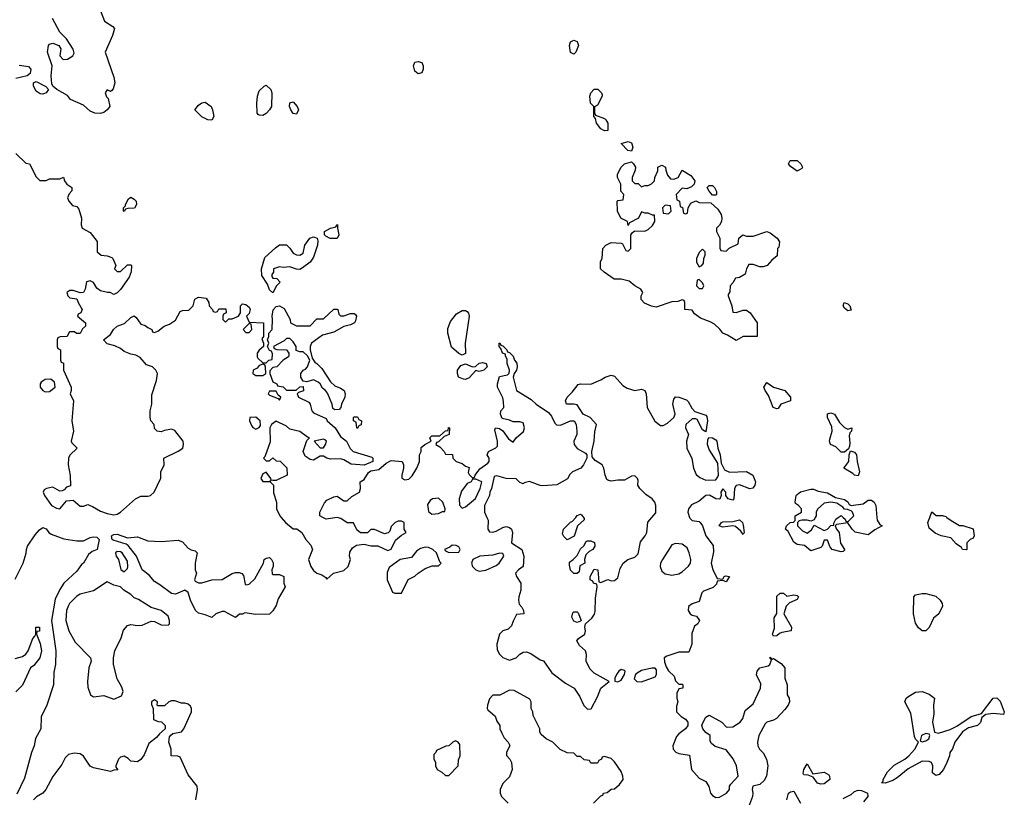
# Model space of a CAD drawing. Header units: inches. Extents: x 2380249 to 2585472, y 382747 to 546448.
# Tile 281 of 626: x 2523513 to 2529335, y 428345 to 432943. Entities that reach past the tile are written whole.
import ezdxf

# ---------------------------------------------------------------- set-up
doc = ezdxf.new("R2010")
doc.units = ezdxf.units.IN
doc.header["$MEASUREMENT"] = 0
doc.layers.add('C5422', color=7, linetype='Continuous')
doc.layers.add('C5423', color=7, linetype='Continuous')

msp = doc.modelspace()

# ---------------------------------------------------------------- linework, layer by layer
at = {"layer": 'C5422', "color": 4}
for points, elevation in [([(2525059.4, 430000), (2525084.7, 429970), (2525130, 429931.3), (2525151.3, 429931.3), (2525182, 429910), (2525204.7, 429870), (2525235.3, 429835.3), (2525244.7, 429810), (2525221, 429750), (2525234.8, 429710), (2525250, 429686), (2525270, 429671), (2525299.8, 429659.8), (2525323.6, 429643.6), (2525330, 429634), (2525369.3, 429670.7), (2525430, 429686.8), (2525455.3, 429710), (2525468.7, 429750), (2525464, 429770), (2525465.6, 429794.4), (2525480.9, 429819.1), (2525504, 429836), (2525550, 429841), (2525590, 429831.3), (2525630, 429831.3), (2525690, 429804.7), (2525710, 429812), (2525735.3, 429864.7), (2525770, 429894), (2525798, 429910), (2525786, 429930), (2525786, 429970), (2525770, 429978), (2525750, 429978), (2525734, 429970), (2525710, 429946), (2525702, 429918), (2525691.6, 429908.4), (2525670, 429902), (2525610, 429928.7), (2525590, 429928), (2525570, 429908), (2525528, 429908), (2525506, 429926), (2525487.3, 429967.3), (2525450, 429968), (2525412.9, 429992.9), (2525390, 429999), (2525326, 429990), (2525306, 430000)], 36), ([(2526276, 430000), (2526283.6, 429983.6), (2526282, 429930), (2526290, 429914), (2526310, 429912), (2526330, 429918), (2526370, 429941), (2526390, 429946), (2526410, 429941), (2526421, 429930), (2526426, 429910), (2526422, 429850), (2526482, 429810), (2526494.8, 429770), (2526491, 429710), (2526462, 429690), (2526444.7, 429670), (2526451, 429650), (2526476.3, 429610), (2526476.3, 429570), (2526464, 429530), (2526462.8, 429510), (2526466.4, 429486.4), (2526482, 429470), (2526492, 429450), (2526494, 429430), (2526450, 429426), (2526430, 429386), (2526422, 429358), (2526402, 429338), (2526370, 429328.7), (2526350.7, 429309.3), (2526334, 429250), (2526336.8, 429216.8), (2526350, 429191.3), (2526370, 429171), (2526410, 429156), (2526448, 429170), (2526470, 429192), (2526490, 429202), (2526510, 429204.7), (2526535.3, 429195.3), (2526590, 429158), (2526610, 429151.3), (2526659.8, 429079.8), (2526739.9, 429019.9), (2526790.8, 428990.8), (2526823.4, 428943.4), (2526848.2, 428888.2), (2526870, 428866.8), (2526892.3, 428867.7), (2526930, 428938), (2526949.5, 428990.5), (2526998, 429030), (2526910, 429079), (2526884.5, 429104.5), (2526862.7, 429150), (2526864, 429190), (2526859, 429210), (2526823.1, 429243.1), (2526808, 429270), (2526816.4, 429283.6), (2526854, 429310), (2526859, 429330), (2526855.3, 429350), (2526858, 429370), (2526896, 429404), (2526912.1, 429427.9), (2526916.2, 429443.8), (2526917.5, 429522.5), (2526928.4, 429588.4), (2526926, 429606), (2526906, 429610), (2526902, 429622), (2526886, 429630), (2526886, 429650), (2526910, 429694), (2526932, 429690), (2526938, 429618), (2526950, 429614), (2526990, 429632), (2527010, 429624.7), (2527030, 429626.8), (2527050, 429642), (2527063.2, 429696.8), (2527082, 429730), (2527109.3, 429750.7), (2527150, 429764), (2527170, 429784.7), (2527184, 429856), (2527212, 429890), (2527222, 429910), (2527227.5, 429972.5), (2527251.4, 430000)], 36), ([(2526845.9, 430000), (2526850, 429994), (2526850, 429986), (2526812, 429950), (2526791, 429889), (2526750, 429868), (2526730, 429886), (2526723.1, 429903.1), (2526728.7, 429930), (2526770, 429971.3), (2526782, 429978), (2526800.5, 430000)], 36), ([(2527474, 430000), (2527475.6, 429995.6), (2527490, 429980.7), (2527530, 429974.9), (2527536.3, 429970), (2527550.4, 429950), (2527570, 429891.3), (2527614, 429834), (2527616.3, 429796.3), (2527601, 429730), (2527610.9, 429690.9), (2527638, 429638), (2527670, 429634), (2527678, 429650), (2527686.3, 429653.7), (2527710.5, 429650), (2527690, 429618), (2527670, 429626), (2527638, 429622), (2527634, 429606), (2527614, 429586), (2527556.9, 429563.1), (2527546.8, 429553.2), (2527530, 429502), (2527490, 429489), (2527467.9, 429472.1), (2527466, 429450), (2527478, 429430), (2527490, 429421), (2527515.3, 429415.3), (2527532, 429390), (2527522, 429370), (2527504, 429356), (2527487.3, 429312.7), (2527486.8, 429250), (2527470, 429202), (2527410, 429202), (2527339.8, 429180.2), (2527324.7, 429170), (2527325.4, 429145.4), (2527335.3, 429115.3), (2527350, 429092), (2527382, 429062), (2527390, 429034), (2527410, 429014), (2527430, 429014), (2527434, 429010), (2527434, 428990), (2527410, 428986), (2527399.6, 428960.4), (2527398, 428930), (2527404.7, 428910), (2527396.9, 428883.1), (2527396, 428850), (2527423.4, 428823.4), (2527450, 428806), (2527462.8, 428790), (2527462.8, 428770), (2527450.7, 428750), (2527410, 428719.3), (2527396.5, 428703.5), (2527375.5, 428650), (2527377.3, 428630), (2527392.5, 428612.5), (2527410, 428604), (2527473.4, 428593.4), (2527484.7, 428510), (2527530, 428458), (2527570, 428438), (2527587.9, 428407.9), (2527598.4, 428370), (2527610, 428355.5), (2527630, 428343.7), (2527650, 428345.3), (2527692.7, 428370), (2527709.4, 428390), (2527709.5, 428410), (2527717.2, 428422.8), (2527760.9, 428470), (2527752.3, 428530), (2527731.7, 428571.7), (2527690, 428626), (2527626, 428646), (2527603.1, 428663.1), (2527596.4, 428676.4), (2527595.3, 428710), (2527570, 428728.7), (2527553.2, 428750), (2527547, 428770), (2527550, 428782), (2527570, 428818), (2527590, 428831.3), (2527664.7, 428790), (2527690, 428762), (2527699.6, 428759.6), (2527730, 428761), (2527774, 428790), (2527789.5, 428810.5), (2527802, 428858), (2527850, 428898), (2527892.7, 428990), (2527895.1, 429015.1), (2527870, 429068), (2527872.7, 429090), (2527889.7, 429110.3), (2527938.6, 429121.4), (2527948.7, 429130), (2527958, 429158), (2527950, 429166), (2527950, 429174), (2527962, 429162), (2527970, 429164.7), (2528016.5, 429136.5), (2528036.3, 429110), (2528038, 429050), (2528050.7, 429010), (2528050.7, 428950.7), (2528062.8, 428930), (2528064, 428910), (2528056.3, 428890), (2528036.5, 428863.5), (2527988.7, 428811.3), (2527970, 428800.7), (2527930, 428789.5), (2527920.3, 428779.7), (2527882.6, 428710), (2527876.5, 428670), (2527878.4, 428650), (2527887.3, 428630), (2527908.5, 428608.5), (2527928, 428570), (2527936.3, 428530), (2527928, 428470), (2527915.6, 428444.4), (2527890, 428421.2), (2527847.3, 428410), (2527843.8, 428390), (2527848.2, 428370), (2527846, 428350), (2527817.3, 428270)], 36), ([(2528581.2, 430000), (2528582.8, 429982.8), (2528598, 429958), (2528612, 429950), (2528570, 429926), (2528530, 429896), (2528453.2, 429913.2), (2528435.3, 429930), (2528410, 429968), (2528342, 429958), (2528334, 429950), (2528342, 429930), (2528358, 429910), (2528366.8, 429846.8), (2528390.9, 429810.9), (2528390, 429806), (2528382, 429798), (2528370, 429795.3), (2528318, 429810), (2528304.7, 429824.7), (2528290, 429866), (2528270, 429866), (2528258, 429830), (2528250, 429822), (2528190, 429802), (2528153.6, 429833.6), (2528110, 429839), (2528090, 429853.2), (2528056.5, 429916.5), (2528042, 429930), (2528048, 429950), (2528068, 429970), (2528088, 429972), (2528098, 429982), (2528098, 430000)], 36), ([(2528217, 430000), (2528210, 429986), (2528190, 429978), (2528170, 429984), (2528136.9, 429983.1), (2528121, 429979), (2528112, 429970), (2528111.3, 429950), (2528141.1, 429921.1), (2528170, 429906), (2528194, 429926), (2528210, 429954), (2528270, 429922), (2528288.9, 429931.1), (2528310, 429952), (2528326, 429954), (2528326, 429966), (2528338, 429990), (2528353, 430000)], 36), ([(2528382.8, 430000), (2528394, 429990), (2528398, 429978), (2528410, 429974), (2528436, 430000)], 36), ([(2528996, 430000), (2529020.7, 429980.7), (2529070, 429952), (2529090, 429951.3), (2529150, 429931.3), (2529156, 429890), (2529150, 429878), (2529134, 429870), (2529114, 429850), (2529114, 429810), (2529110, 429808), (2529088.7, 429810), (2529082, 429822), (2529050, 429844), (2529018.6, 429878.6), (2528962, 429890), (2528926.6, 429906.6), (2528890, 429935.3), (2528883.7, 429970), (2528895, 430000)], 36), ([(2523486.2, 429633.8), (2523533.2, 429730), (2523551.9, 429788.1), (2523552.7, 429810), (2523559.3, 429830), (2523603.9, 429896.1), (2523630, 429927.3), (2523650, 429941), (2523670, 429931.3), (2523684.7, 429910), (2523699.8, 429899.8), (2523773.7, 429873.7), (2523850, 429861), (2523890, 429861), (2523930, 429881), (2523950, 429884.7), (2523970, 429882), (2523982, 429870), (2523970.8, 429810), (2523942, 429798), (2523920.5, 429779.5), (2523890.8, 429730), (2523879.1, 429720.9), (2523850, 429681.2), (2523774, 429610), (2523750, 429574), (2523723.7, 429516.3), (2523702, 429390), (2523726, 429210), (2523724.7, 429130), (2523714.4, 429085.6), (2523712.7, 429010), (2523673.4, 428890), (2523639.9, 428820.1), (2523637.3, 428750), (2523606.9, 428693.1), (2523599.3, 428650), (2523583.1, 428610), (2523542, 428458), (2523496.5, 428363.5)], 32), ([(2523486, 429166), (2523530, 429177.3), (2523550, 429190.7), (2523562.9, 429210), (2523590, 429284.7), (2523603.1, 429296.9), (2523608.7, 429310), (2523609, 429350), (2523630.7, 429350), (2523630, 429328), (2523614, 429326), (2523612, 429310), (2523634, 429254), (2523642, 429210), (2523631.3, 429168.7), (2523596.2, 429123.8), (2523576, 429110), (2523530, 429008), (2523491.1, 428968.9)], 28), ([(2526906, 428310), (2526950, 428354), (2526962, 428358), (2526966, 428370), (2526987.3, 428372.7), (2527010, 428392), (2527030, 428394), (2527060.4, 428419.6), (2527082, 428450), (2527079, 428470), (2527070, 428498), (2527030, 428555.3), (2527010, 428574), (2526970, 428586), (2526958, 428582), (2526954, 428570), (2526938, 428562), (2526930, 428546), (2526890, 428546), (2526882, 428562), (2526850, 428566), (2526830, 428586), (2526810, 428586), (2526790, 428606), (2526750, 428608), (2526708.4, 428628.4), (2526666, 428670), (2526626, 428690), (2526596.4, 428716.4), (2526588, 428730), (2526588, 428750), (2526548.9, 428828.9), (2526548, 428850), (2526538, 428870), (2526538, 428910), (2526530, 428926), (2526436.4, 428976.4), (2526410, 428978), (2526351.1, 428948.9), (2526310, 428948.7), (2526290, 428928), (2526278.8, 428890), (2526278, 428870), (2526282, 428862), (2526325.4, 428825.4), (2526335.3, 428795.3), (2526351.3, 428770), (2526352, 428750), (2526363.6, 428723.6), (2526376.9, 428696.9), (2526402, 428670), (2526411.3, 428651.3), (2526391.3, 428610), (2526391.6, 428591.6), (2526412, 428570), (2526422, 428550), (2526424.7, 428510), (2526410, 428466), (2526370, 428426), (2526354, 428390), (2526354, 428370), (2526362, 428350), (2526402, 428310)], 36), ([(2524555.3, 428330), (2524565.2, 428390), (2524562, 428410), (2524510, 428478), (2524462, 428582), (2524447.3, 428587.3), (2524408.7, 428590), (2524408.7, 428630), (2524394, 428670), (2524398, 428702), (2524407.3, 428712.7), (2524418, 428722), (2524470, 428731.3), (2524484, 428750), (2524529, 428850), (2524528.7, 428870), (2524523.1, 428883.1), (2524510, 428895.3), (2524490, 428902), (2524470, 428902), (2524430, 428915.3), (2524410, 428915.3), (2524394, 428910), (2524370, 428886), (2524330, 428886), (2524326, 428890), (2524328, 428910), (2524310, 428922), (2524292, 428910), (2524292.7, 428892.7), (2524302, 428870), (2524304.7, 428804.7), (2524332.7, 428792.7), (2524351.1, 428791.1), (2524374, 428770), (2524374, 428750), (2524339.6, 428720.4), (2524322, 428698), (2524277.3, 428662.7), (2524250, 428595.3), (2524230, 428568.7), (2524210, 428555.3), (2524170, 428558), (2524154.6, 428574.6), (2524130, 428588.7), (2524110, 428582), (2524098, 428570), (2524082, 428530), (2524082, 428522), (2524092.7, 428507.3), (2524070, 428506), (2524050, 428498), (2523950, 428519), (2523930, 428529.2), (2523890, 428588.7), (2523870, 428601.2), (2523834.4, 428605.6), (2523802, 428598), (2523781.4, 428578.6), (2523761.4, 428538.6), (2523710, 428468), (2523666.8, 428390), (2523650.8, 428370), (2523612.3, 428347.7), (2523594, 428330)], 36), ([(2528048.7, 428330), (2528058, 428370), (2528070, 428378), (2528090, 428382), (2528130.5, 428310)], 36), ([(2528382.5, 428337.5), (2528430, 428360.4), (2528450, 428378.7), (2528470, 428386.5), (2528490, 428384.7), (2528525.5, 428370), (2528528.7, 428350), (2528501.5, 428318.5)], 36)]:
    msp.add_lwpolyline(points, dxfattribs=dict(at, elevation=elevation))
for points, elevation in [([(2527790, 429898), (2527778, 429918), (2527746, 429946), (2527730, 429949.3), (2527670, 429942.7), (2527648.7, 429950), (2527662, 429970), (2527670, 429972.7), (2527730, 429974.8), (2527770, 429986), (2527786, 429970), (2527790, 429954), (2527796, 429910)], 36), ([(2524150, 429878.8), (2524210, 429884.9), (2524270, 429861), (2524350, 429858), (2524450, 429864.7), (2524475.3, 429855.3), (2524510, 429818), (2524527.1, 429807.1), (2524550, 429802), (2524562, 429790), (2524551, 429730), (2524551.3, 429690), (2524558, 429670), (2524546, 429630), (2524550, 429622), (2524570, 429612), (2524590, 429612), (2524649.4, 429630.6), (2524710, 429633.4), (2524770, 429667.3), (2524790, 429674), (2524810, 429674), (2524827.3, 429667.3), (2524835.9, 429655.9), (2524846, 429606), (2524850, 429602), (2524870, 429606), (2524903.2, 429636.8), (2524955.3, 429730), (2524958, 429750), (2524970, 429758), (2524990, 429762), (2525002, 429750), (2525010.9, 429730.9), (2525011, 429709), (2525004.7, 429690), (2525006.4, 429666.4), (2525010, 429662), (2525050, 429662), (2525074, 429650), (2525074, 429610), (2525082, 429590), (2525042, 429518), (2525030, 429478), (2525010, 429448), (2524990, 429428), (2524910, 429426), (2524844.7, 429435.3), (2524830, 429428), (2524812.7, 429427.3), (2524790, 429408.7), (2524723.1, 429443.1), (2524710, 429444), (2524672, 429430), (2524650, 429408), (2524610, 429424), (2524570, 429433.2), (2524553.2, 429450), (2524522.7, 429510), (2524510, 429555.3), (2524490, 429569), (2524434.6, 429545.4), (2524410, 429549.4), (2524342, 429602), (2524310, 429620.9), (2524279.1, 429659.1), (2524237.2, 429690), (2524202.9, 429770), (2524154, 429834), (2524142.5, 429842.5), (2524065.4, 429865.4), (2524059, 429870), (2524055.3, 429890), (2524070, 429898.8), (2524090, 429900.7)], 32), ([(2526070, 429835.3), (2526056, 429824), (2526024.7, 429810), (2526030, 429802), (2526050, 429792), (2526110, 429794), (2526118, 429810), (2526110, 429826), (2526094.6, 429834.6)], 36), ([(2526810, 429668), (2526789, 429669), (2526770, 429688), (2526763.1, 429716.9), (2526764, 429736), (2526786, 429750), (2526810, 429774), (2526830, 429814), (2526848.4, 429831.6), (2526863.1, 429856.9), (2526870, 429862), (2526890, 429862), (2526911.3, 429851.3), (2526914, 429830), (2526902, 429810), (2526881, 429799), (2526861, 429779), (2526852, 429750), (2526854, 429730), (2526826, 429714), (2526822, 429678)], 36), ([(2527390, 429846), (2527370, 429837), (2527358.3, 429821.7), (2527313, 429750), (2527303, 429730), (2527300.5, 429710), (2527310, 429681), (2527330, 429666.8), (2527370, 429659.1), (2527410, 429666.8), (2527430, 429677.3), (2527467.9, 429712.1), (2527479.5, 429730), (2527480.7, 429750), (2527471.2, 429791.2), (2527458.9, 429818.9), (2527430, 429841.6)], 36), ([(2524090, 429798.4), (2524080.5, 429790), (2524083.8, 429770), (2524097.3, 429750), (2524111.1, 429691.1), (2524130, 429678), (2524150, 429698), (2524153, 429707), (2524150, 429742), (2524118.4, 429790), (2524110, 429796.3)], 36), ([(2525910, 429824), (2525883.5, 429816.5), (2525859.8, 429800.2), (2525830, 429762), (2525762, 429750), (2525696.9, 429703.1), (2525686.4, 429673.6), (2525686, 429630), (2525704.7, 429584.7), (2525718, 429558), (2525732, 429552), (2525770, 429552), (2525810, 429632), (2525850, 429652), (2525869.1, 429670.9), (2525910, 429698), (2525952.7, 429712.7), (2525990, 429714), (2526006, 429730), (2525998, 429738), (2525978, 429790), (2525955.3, 429810), (2525930, 429821.2)], 36), ([(2526350, 429788), (2526310, 429777.2), (2526234, 429770), (2526192, 429750), (2526184.7, 429730), (2526191.3, 429710), (2526210.7, 429690.7), (2526230, 429682.8), (2526270, 429687.3), (2526330, 429716), (2526348.7, 429730), (2526375.3, 429770), (2526370, 429786)], 36), ([(2524030, 429618), (2523950, 429565.2), (2523870, 429545.2), (2523850, 429534), (2523806.8, 429490), (2523801.1, 429478.9), (2523790.4, 429449.6), (2523785.5, 429390), (2523802.8, 429330), (2523842, 429262), (2523931, 429170), (2523934.8, 429150), (2523921, 429110), (2523913.4, 429030), (2523916.3, 428996.3), (2523931, 428951), (2523950, 428938), (2524010, 428946), (2524070, 428924.7), (2524115.1, 428944.9), (2524124, 428970), (2524116.5, 428996.5), (2524090, 429046), (2524068.7, 429130), (2524068, 429170), (2524075.3, 429210), (2524112.5, 429287.5), (2524126.6, 429333.4), (2524150, 429361), (2524170, 429366), (2524210, 429361), (2524236.5, 429363.5), (2524290, 429386), (2524310, 429384.7), (2524350, 429364.7), (2524390, 429362), (2524398, 429370), (2524398, 429390), (2524390, 429415.3), (2524350, 429448.7), (2524290, 429468), (2524214.8, 429514.8), (2524190, 429525.2), (2524170, 429544), (2524129.4, 429569.4), (2524110, 429588.7), (2524070, 429599)], 36), ([(2528050, 429534), (2528090, 429541), (2528110, 429538.8), (2528118.8, 429530), (2528110, 429515.3), (2528064.7, 429495.3), (2528046, 429474), (2528030.8, 429430), (2528076, 429350), (2528074, 429330), (2528020.3, 429319.7), (2528005.8, 429314.2), (2527990, 429299), (2527970, 429298), (2527965.2, 429310), (2527975.5, 429344.5), (2527974, 429406), (2527989.1, 429430.9), (2527990, 429534), (2528010, 429552), (2528030, 429552)], 36), ([(2528850, 429328.7), (2528827.5, 429347.5), (2528810, 429375.3), (2528798, 429430), (2528799.3, 429530), (2528810, 429542.8), (2528849.5, 429550.5), (2528870.4, 429550.4), (2528930, 429534.8), (2528955.3, 429510), (2528967.7, 429490), (2528970, 429474), (2528946.8, 429430), (2528915.9, 429404.1), (2528890.6, 429349.4), (2528870, 429329)], 36), ([(2526810, 429378), (2526790, 429386), (2526778, 429410), (2526784, 429436), (2526790, 429442), (2526810, 429442), (2526815.3, 429435.3), (2526832, 429390), (2526830, 429386)], 36), ([(2527070, 429101.2), (2527056, 429090), (2527042.8, 429070), (2527031.3, 429050), (2527032, 429032), (2527050, 429026.8), (2527070, 429038), (2527089, 429070), (2527093.2, 429090), (2527090, 429095.3)], 36), ([(2527250, 429108.7), (2527190, 429094), (2527170, 429082.7), (2527154.8, 429070), (2527146, 429046), (2527162, 429030), (2527190, 429027.3), (2527270, 429058), (2527279, 429070), (2527279, 429099), (2527270, 429108)], 36), ([(2528944.9, 428724.9), (2529013.9, 428746.1), (2529053.8, 428766.2), (2529138, 428822), (2529199.3, 428840.7), (2529269.6, 428930.4), (2529290, 428933.4), (2529310, 428913.7), (2529334.9, 428850), (2529330, 428834), (2529270, 428840.5), (2529226, 428834), (2529202.5, 428817.5), (2529193.3, 428786.7), (2529176, 428770), (2529123.8, 428756.2), (2529088.2, 428731.8), (2529043, 428670), (2529027.7, 428632.3), (2529012, 428610), (2529011.3, 428590), (2528996, 428550), (2528976, 428510), (2528950, 428479), (2528930, 428474), (2528910, 428488.7), (2528913.2, 428530), (2528904, 428550), (2528890, 428556.2), (2528850, 428558.9), (2528767.4, 428512.6), (2528700.8, 428459.2), (2528675.6, 428444.4), (2528630, 428427.6), (2528609.3, 428430), (2528619.1, 428440.9), (2528619.6, 428450), (2528644.8, 428495.2), (2528684.5, 428535.5), (2528746.6, 428570), (2528769.6, 428590), (2528806, 428630), (2528828, 428670), (2528810, 428688), (2528804.7, 428704.7), (2528782.7, 428842.7), (2528746.6, 428910), (2528754, 428930), (2528770, 428942.8), (2528810, 428966), (2528850, 428971), (2528890, 428954), (2528922, 428930), (2528916, 428890), (2528918, 428838), (2528910.6, 428790), (2528922, 428730)], 36), ([(2528870, 428722), (2528844.7, 428710), (2528838, 428678), (2528850, 428672), (2528870, 428678.8), (2528888.7, 428690), (2528895.3, 428710), (2528890, 428718)], 36), ([(2526090, 428678), (2526074, 428670), (2526051.3, 428648.7), (2526032.7, 428647.3), (2525978, 428622), (2525974, 428610), (2525962, 428598), (2525962, 428570), (2525971.6, 428551.6), (2525972, 428530), (2525982, 428510), (2526010, 428494), (2526030, 428474), (2526050, 428474), (2526106, 428530), (2526107.3, 428567.3), (2526118, 428590), (2526116.4, 428656.4), (2526106, 428670)], 36), ([(2528203.6, 428483.6), (2528270, 428492.7), (2528296.7, 428476.7), (2528301.6, 428470), (2528303, 428450), (2528270, 428425.1), (2528250, 428422.9), (2528230, 428429.3), (2528204, 428464), (2528175.3, 428475.3), (2528150, 428478), (2528146, 428486), (2528149.4, 428510), (2528170, 428542)], 36)]:
    msp.add_lwpolyline(points, close=True, dxfattribs=dict(at, elevation=elevation))
at = {"layer": 'C5423', "color": 4, "elevation": 36}
for points in [[(2523977.3, 433030), (2524014, 432934), (2524063.5, 432903.5), (2524074, 432890), (2524062.8, 432850), (2524018, 432750), (2524070, 432602), (2524076.3, 432570), (2524066, 432534), (2524056.9, 432523.1), (2524050, 432518), (2524030, 432528), (2524018, 432510), (2524026.4, 432486.4), (2524036, 432476), (2524046, 432430), (2524031, 432410), (2524010, 432393.2), (2523990, 432387.3), (2523958, 432390), (2523930, 432400.9), (2523890, 432437.2), (2523814, 432470), (2523794.9, 432494.9), (2523733.2, 432530), (2523709.1, 432549.1), (2523703.7, 432563.7), (2523699.6, 432610), (2523705.6, 432670), (2523678, 432750), (2523682.7, 432790), (2523690, 432798.8), (2523710, 432804), (2523744.7, 432790), (2523756, 432770), (2523751, 432730), (2523770, 432706.8), (2523795.3, 432710), (2523828, 432730), (2523836, 432744), (2523830, 432768), (2523789.2, 432830), (2523749.6, 432869.6), (2523707.3, 432950)], [(2523510, 432674), (2523565.5, 432665.5), (2523578, 432650), (2523575.5, 432624.5), (2523558, 432610), (2523490, 432595.1)], [(2523490.9, 432150.9), (2523550, 432094), (2523571.1, 432091.1), (2523610, 432014), (2523632.7, 431992.7), (2523670, 431992), (2523690, 432002), (2523750, 432002), (2523771.6, 432011.6), (2523778, 431990), (2523791.3, 431970), (2523822, 431950), (2523822, 431930), (2523806.4, 431913.6), (2523796, 431890), (2523802.8, 431870), (2523824.5, 431844.5), (2523850, 431838), (2523862, 431822), (2523878.8, 431770), (2523876, 431730), (2523882, 431710), (2523930, 431684.7), (2523970.9, 431630.9), (2523972, 431570), (2523994, 431550), (2524030, 431546), (2524057.3, 431537.3), (2524064.7, 431530), (2524082, 431490), (2524074, 431470), (2524090, 431454), (2524110, 431454), (2524150, 431494), (2524170, 431494), (2524174, 431490), (2524172.7, 431452.7), (2524159.8, 431420.2), (2524110, 431348), (2524090, 431328), (2524070, 431318), (2524048.7, 431328.7), (2524031.3, 431328.7), (2523990, 431339), (2523970, 431355.3), (2523950, 431388.7), (2523930, 431399), (2523907.3, 431392.7), (2523901, 431350), (2523890, 431328.7), (2523870, 431328), (2523830, 431342), (2523810, 431342), (2523792, 431330), (2523798, 431310), (2523810, 431298), (2523851.3, 431291.3), (2523858, 431270), (2523882, 431230), (2523874, 431210), (2523858, 431202), (2523854, 431190), (2523902, 431150), (2523902, 431130), (2523885.4, 431114.6), (2523870, 431088), (2523848, 431088), (2523836.4, 431096.4), (2523810, 431098), (2523804.7, 431095.3), (2523794, 431070), (2523752.7, 431067.3), (2523738, 431062), (2523734, 431050), (2523734, 431010), (2523738, 430998), (2523754, 430990), (2523754, 430930), (2523758, 430918), (2523772, 430912), (2523772, 430870), (2523818, 430770), (2523818, 430750), (2523811.3, 430730), (2523830.5, 430690), (2523821.6, 430570), (2523830.8, 430510), (2523818, 430450), (2523821, 430441), (2523852, 430410), (2523810, 430368), (2523801, 430350), (2523798.8, 430310), (2523811.6, 430248.4), (2523812.7, 430187.3), (2523790, 430178), (2523776.9, 430163.1), (2523763.6, 430156.4), (2523750, 430155.3), (2523710, 430179), (2523672, 430170), (2523658, 430162), (2523651.3, 430150), (2523658.8, 430130), (2523702, 430070), (2523730, 430054), (2523750, 430051.3), (2523790, 430098), (2523830, 430102), (2523870, 430066), (2523890, 430066.8), (2523915.3, 430075.3), (2523944.5, 430064.5), (2523990, 430036), (2524030, 430022.8), (2524070, 430014.8), (2524090, 430018.8), (2524108.7, 430030), (2524198, 430110), (2524230, 430124.7), (2524270, 430124.7), (2524286, 430130), (2524308, 430150), (2524347.3, 430232.7), (2524348, 430270), (2524368, 430310), (2524366, 430350), (2524450, 430391.3), (2524478, 430410), (2524482, 430430), (2524479, 430450), (2524430, 430514), (2524410, 430521.2), (2524370, 430514), (2524350, 430505.2), (2524326, 430510), (2524310, 430526), (2524308, 430550), (2524288.7, 430570), (2524284, 430590), (2524285.2, 430630), (2524294, 430670), (2524294.6, 430725.4), (2524322, 430810), (2524328, 430850), (2524318, 430870), (2524298, 430890), (2524262.7, 430902.7), (2524226, 430946), (2524199.5, 430959.5), (2524170, 430964.5), (2524130, 430980.9), (2524110, 430999.3), (2524075.1, 431015.1), (2524030, 431025.6), (2524008.7, 431050), (2524050, 431082), (2524068, 431110), (2524089.1, 431130.9), (2524133.6, 431146.4), (2524170, 431181), (2524190, 431190.8), (2524202, 431182), (2524230, 431142), (2524255.3, 431135.3), (2524270, 431122), (2524294, 431110), (2524298, 431098), (2524310, 431094), (2524330, 431102), (2524368, 431130), (2524398, 431142), (2524434.6, 431165.4), (2524462, 431218), (2524476.4, 431223.6), (2524514, 431226), (2524538, 431250), (2524548, 431290), (2524570, 431302), (2524616, 431296), (2524632, 431270), (2524634, 431250), (2524654, 431230), (2524658, 431218), (2524670, 431214), (2524682, 431218), (2524690, 431234), (2524732.7, 431232.7), (2524734, 431210), (2524718, 431202), (2524714, 431190), (2524714, 431170), (2524730, 431154), (2524750, 431174), (2524770, 431174), (2524806, 431190), (2524818, 431210), (2524818, 431250), (2524830, 431262), (2524850, 431258), (2524870, 431242), (2524876, 431230), (2524870, 431206), (2524854, 431190), (2524870, 431154), (2524954, 431150), (2524954, 431070), (2524944.7, 431055.3), (2524954, 431030), (2524954, 431010), (2524930, 430988), (2524918, 430970), (2524918, 430950), (2524921, 430941), (2524950, 430914), (2524970, 430914), (2524986, 430930), (2525006, 430934), (2525007.3, 430967.3), (2525002, 430982), (2524990, 430986), (2524978, 431010), (2524986, 431030), (2524978, 431050), (2524986, 431070), (2524986, 431090), (2525006, 431110), (2525008.7, 431171.3), (2525005.2, 431190), (2525012.5, 431227.5), (2525030, 431246.8), (2525050, 431251), (2525075.9, 431235.9), (2525112, 431170), (2525114, 431150), (2525150, 431132), (2525230, 431132), (2525270, 431174), (2525310, 431174), (2525370, 431232), (2525390, 431232), (2525394, 431230), (2525401, 431201), (2525410, 431192), (2525430, 431191.3), (2525470, 431206), (2525490, 431204.7), (2525498.8, 431198.8), (2525504.7, 431190), (2525498.8, 431161.2), (2525492, 431150), (2525470, 431139), (2525430, 431129), (2525370, 431096), (2525303, 431077), (2525238, 431030), (2525231.3, 431010), (2525231.3, 430990), (2525242, 430942), (2525258, 430918), (2525270.7, 430910.7), (2525299.8, 430879.8), (2525350, 430802), (2525376.9, 430776.9), (2525410, 430764.7), (2525432, 430750), (2525438, 430730), (2525436, 430710), (2525416, 430670), (2525411.3, 430648.7), (2525402, 430638), (2525376.4, 430636.4), (2525364.7, 430644.7), (2525361.2, 430670), (2525334, 430734), (2525322, 430750), (2525303.7, 430763.7), (2525289.3, 430789.3), (2525278.6, 430798.6), (2525250, 430814), (2525210, 430802), (2525190, 430806), (2525175.3, 430830), (2525175.3, 430850), (2525188.7, 430870), (2525203.1, 430876.9), (2525215.3, 430890), (2525228, 430930), (2525215.3, 430955.3), (2525190, 430978), (2525170, 430978), (2525147.3, 430987.3), (2525148, 431010), (2525130, 431038), (2525110, 431058), (2525090, 431058), (2525076.8, 431043.2), (2525014, 431010), (2525018, 430998), (2525032.7, 430992.7), (2525090.8, 430990.8), (2525104.7, 430970), (2525103.6, 430956.4), (2525102, 430950), (2525070.9, 430929.1), (2525034, 430890), (2525010, 430886), (2524992.7, 430867.3), (2524992, 430850), (2525010, 430802), (2525034, 430790), (2525038, 430778), (2525070, 430772), (2525090, 430752), (2525147.3, 430752.7), (2525168.7, 430771.3), (2525190, 430774), (2525191.1, 430748.9), (2525162, 430738), (2525154, 430730), (2525162, 430710), (2525222, 430682), (2525231.3, 430670), (2525241, 430630), (2525250, 430618), (2525324.7, 430584.7), (2525332, 430570), (2525378, 430530), (2525410, 430478), (2525446, 430450), (2525467.7, 430407.7), (2525484.7, 430390), (2525595.3, 430355.3), (2525602, 430350), (2525602, 430330), (2525550, 430309), (2525474, 430314), (2525430, 430341.2), (2525410, 430345.2), (2525350, 430344), (2525329.3, 430349.3), (2525310, 430362), (2525290, 430362), (2525250, 430339), (2525230, 430342), (2525202, 430362), (2525188.7, 430388.7), (2525210, 430454), (2525226, 430470), (2525214, 430474), (2525170, 430508.7), (2525110, 430522), (2525090, 430539), (2525030, 430568), (2525002, 430550), (2524991.3, 430528.7), (2524994, 430446), (2524962, 430358), (2524954, 430350), (2524970, 430334), (2524990, 430334), (2525010, 430352), (2525030, 430334), (2525052.7, 430332.7), (2525092, 430292), (2525094, 430250), (2525030, 430218), (2525010, 430218), (2525000.4, 430220.4), (2524998, 430230), (2524970, 430268), (2524950, 430258), (2524938, 430230), (2524950, 430212), (2524987.3, 430212.7), (2524998, 430218), (2524994, 430210), (2525014, 430190), (2525014, 430146), (2525030.7, 430090.7), (2525031, 430050), (2525051, 430010), (2525059.4, 430000)], [(2525306, 430000), (2525288.7, 430008.7), (2525288, 430030), (2525314.6, 430085.4), (2525330, 430102), (2525370, 430122), (2525390, 430124.7), (2525430, 430098), (2525450, 430098), (2525476, 430124), (2525522, 430150), (2525528, 430170), (2525526, 430210), (2525550, 430224.7), (2525575.1, 430264.9), (2525590, 430276), (2525637, 430283), (2525680.2, 430319.8), (2525710, 430336), (2525774, 430330), (2525782, 430310), (2525782, 430290), (2525772, 430250), (2525772.7, 430232.7), (2525790, 430222), (2525813.6, 430226.4), (2525833.6, 430246.4), (2525862, 430290), (2525878, 430330), (2525878, 430370), (2525886, 430390), (2525887.3, 430412.7), (2525908.4, 430431.6), (2525946, 430450), (2525938, 430470), (2525950, 430482), (2525998, 430482), (2526030, 430512), (2526046, 430514), (2526049.4, 430530.6), (2526054, 430530), (2526052, 430490), (2526022, 430478), (2525990, 430446), (2525978, 430442), (2525974, 430430), (2525996.9, 430416.9), (2526022, 430390), (2526030, 430374), (2526071.6, 430371.6), (2526074, 430350), (2526094, 430330), (2526130, 430318), (2526150, 430302), (2526170, 430294), (2526165.4, 430265.4), (2526170, 430254), (2526190, 430234), (2526202, 430238), (2526206, 430250), (2526233.6, 430286.4), (2526280.4, 430319.6), (2526288, 430330), (2526288, 430350), (2526278, 430370), (2526286, 430390), (2526328.9, 430411.1), (2526339, 430421), (2526339, 430450), (2526323.1, 430516.9), (2526326, 430530), (2526350, 430526), (2526370, 430510.8), (2526404, 430464), (2526430, 430444.7), (2526449.2, 430470), (2526491.6, 430508.4), (2526498.4, 430530), (2526490, 430559.3), (2526470, 430565.1), (2526430, 430565.6), (2526410, 430575.1), (2526365.6, 430585.6), (2526355.3, 430610), (2526358, 430630), (2526375.3, 430650), (2526374.6, 430685.4), (2526370, 430706), (2526338, 430770), (2526338, 430790), (2526350, 430832), (2526398, 430842), (2526408, 430852), (2526408.7, 430870), (2526395.3, 430910), (2526395.3, 430935.3), (2526386, 430954), (2526386, 430966), (2526368, 430970), (2526358, 430998), (2526348, 431010), (2526348, 431030), (2526351.6, 431031.6), (2526358, 431018), (2526370, 431014), (2526394, 430990), (2526398, 430978), (2526410, 430974), (2526430, 430954), (2526438, 430930), (2526452.7, 430912.7), (2526455.5, 430890), (2526450.6, 430870.6), (2526436, 430850), (2526431, 430830), (2526451.3, 430750), (2526536.8, 430696.8), (2526566, 430670), (2526639.9, 430619.9), (2526658.5, 430598.5), (2526677.5, 430557.5), (2526687, 430547), (2526710, 430546), (2526769.6, 430570.4), (2526791, 430570), (2526803, 430550), (2526807.7, 430510), (2526807.3, 430490), (2526788.7, 430451.3), (2526790.6, 430430), (2526810, 430408), (2526859.1, 430379.1), (2526866, 430370), (2526866, 430350), (2526846.8, 430310), (2526831, 430290), (2526781, 430270), (2526766.2, 430253.8), (2526752.3, 430227.7), (2526690, 430192), (2526607.2, 430187.2), (2526590, 430189.4), (2526527.1, 430212.9), (2526496, 430204), (2526490, 430198), (2526470, 430206), (2526448.7, 430228.7), (2526390, 430229), (2526334, 430246), (2526318, 430242), (2526302, 430170), (2526292, 430150), (2526291.6, 430128.4), (2526262, 430070), (2526262, 430030), (2526276, 430000)], [(2527251.4, 430000), (2527274, 430026), (2527274.5, 430070), (2527269.3, 430090), (2527253.2, 430110), (2527214.9, 430134.9), (2527179, 430170), (2527168.7, 430190), (2527170, 430218), (2527165.2, 430230), (2527150, 430245.2), (2527130, 430242.7), (2527090, 430220.9), (2527050, 430220.9), (2527010, 430214.5), (2526990, 430219.3), (2526984.9, 430224.9), (2526975.1, 430250), (2526967.6, 430290), (2526957, 430310), (2526915.9, 430335.9), (2526898, 430358), (2526895.1, 430390), (2526909.6, 430450), (2526914.2, 430505.8), (2526924, 430550), (2526885.2, 430590), (2526845.2, 430610), (2526810, 430665.2), (2526790, 430669.4), (2526748.9, 430668.9), (2526746, 430670), (2526741.2, 430690), (2526749.7, 430710.3), (2526780.1, 430739.9), (2526815.3, 430784.7), (2526830, 430790.4), (2526890, 430788.5), (2526950, 430814), (2526974, 430830), (2527010, 430840.4), (2527030, 430834.8), (2527079.9, 430779.9), (2527104.9, 430764.9), (2527150, 430750.7), (2527190, 430758.8), (2527210, 430751), (2527217.1, 430730), (2527222.8, 430650), (2527268.5, 430568.5), (2527303, 430543), (2527317, 430543), (2527342.5, 430557.5), (2527381.2, 430590), (2527389.2, 430610), (2527375.3, 430670), (2527380.4, 430699.6), (2527390, 430712), (2527411.1, 430711.1), (2527455.3, 430695.3), (2527465.4, 430685.4), (2527486.4, 430646.4), (2527505.4, 430625.4), (2527570, 430604.7), (2527575.9, 430595.9), (2527580.7, 430570), (2527570, 430506), (2527550, 430518), (2527518, 430578), (2527510, 430582), (2527490, 430582), (2527451, 430549), (2527450.8, 430530), (2527466.8, 430490), (2527454.8, 430450), (2527457.3, 430410), (2527488.1, 430348.1), (2527497, 430290), (2527513.4, 430253.4), (2527535.3, 430235.3), (2527570, 430220.5), (2527630, 430222), (2527641.2, 430238.8), (2527645.2, 430250), (2527640.2, 430320.2), (2527590, 430401.2), (2527579.5, 430430), (2527582, 430458), (2527588.4, 430471.6), (2527608.9, 430471.1), (2527630, 430458.8), (2527635.5, 430450), (2527640.4, 430410), (2527655.5, 430370), (2527660.7, 430320.7), (2527680.4, 430280.4), (2527710, 430266.4), (2527810.3, 430270.3), (2527848.6, 430248.6), (2527864.4, 430210), (2527860.5, 430190), (2527847.9, 430172.1), (2527830, 430169.6), (2527770, 430193.2), (2527750, 430189), (2527739.1, 430170), (2527735.5, 430110), (2527730, 430101.2), (2527702, 430110), (2527688, 430130), (2527688, 430150), (2527670, 430168), (2527658, 430150), (2527661, 430130), (2527652.7, 430107.3), (2527630, 430109.4), (2527591.9, 430131.9), (2527570.5, 430129.5), (2527530, 430095.1), (2527485.8, 430074.2), (2527467.3, 430050), (2527463.8, 430030), (2527474, 430000)], [(2528098, 430000), (2528098, 430010), (2528135.3, 430030), (2528135.3, 430050), (2528118, 430070), (2528101.2, 430081.2), (2528099, 430090), (2528105.2, 430130), (2528110, 430136), (2528130, 430150.7), (2528190, 430166.8), (2528206.4, 430166.4), (2528234.4, 430154.4), (2528290, 430146), (2528337.3, 430117.3), (2528390, 430104.7), (2528410, 430091.3), (2528416.9, 430076.9), (2528430, 430071), (2528500.2, 430079.8), (2528530, 430101), (2528550, 430101), (2528564.7, 430090), (2528574.8, 430070), (2528581.2, 430000)], [(2528436, 430000), (2528446, 430010), (2528438, 430030), (2528430, 430038), (2528407.3, 430047.3), (2528390, 430048), (2528380.4, 430060.4), (2528344.7, 430084.7), (2528310, 430089.4), (2528270, 430084), (2528231.1, 430048.9), (2528222, 430030), (2528222, 430010), (2528217, 430000)], [(2526800.5, 430000), (2526810, 430011.3), (2526830, 430018), (2526835.3, 430015.3), (2526845.9, 430000)], [(2528353, 430000), (2528370, 430011.3), (2528382.8, 430000)], [(2528895, 430000), (2528907.3, 430032.7), (2528931.3, 430011.3), (2528970, 430010.8), (2528990, 430004.7), (2528996, 430000)]]:
    msp.add_lwpolyline(points, dxfattribs=at)
for points in [[(2526790, 432738), (2526770, 432748), (2526764, 432790), (2526770, 432812), (2526790, 432822), (2526810, 432814), (2526818, 432790), (2526802, 432750)], [(2525870, 432622), (2525850, 432638), (2525841.2, 432670), (2525850, 432691), (2525870, 432696), (2525891.3, 432690), (2525898, 432670), (2525898, 432650), (2525890, 432628)], [(2523650, 432502.9), (2523634.9, 432505.1), (2523610, 432519.5), (2523594.5, 432550), (2523595.3, 432570), (2523610, 432577.3), (2523668, 432548), (2523682.8, 432530), (2523670, 432509.5)], [(2524950, 432375.3), (2524930, 432378), (2524923.1, 432383.1), (2524918, 432390), (2524915.3, 432450), (2524919, 432490), (2524930, 432522), (2524958, 432550), (2524970, 432556), (2524998, 432530), (2525004.7, 432510), (2525001, 432430), (2524990.6, 432409.4), (2524970, 432388.7)], [(2526970, 432286), (2526950, 432298), (2526924, 432330), (2526918, 432358), (2526908, 432370), (2526908, 432430), (2526889, 432450), (2526884, 432490), (2526889.2, 432510.8), (2526910, 432532), (2526931, 432531), (2526954, 432510), (2526958, 432498), (2526958, 432490), (2526930, 432438), (2526912.7, 432427.3), (2526912.7, 432392.7), (2526918, 432378), (2526970, 432358), (2526978, 432350), (2526990.8, 432330), (2526990, 432288)], [(2524650, 432349), (2524626, 432350), (2524590, 432368.7), (2524548, 432410), (2524570, 432438), (2524590, 432451.3), (2524610, 432456), (2524644.7, 432430), (2524654, 432410), (2524661, 432370)], [(2525150, 432384), (2525130, 432388.7), (2525117.2, 432410), (2525109.2, 432430), (2525110, 432452), (2525130, 432458), (2525154, 432430), (2525160.7, 432410)], [(2527130, 432166), (2527108, 432170), (2527069, 432211), (2527110, 432222), (2527130, 432214), (2527138, 432190)], [(2527150, 431974), (2527170, 431974), (2527190, 431954), (2527210, 431962), (2527230, 431962), (2527248.4, 431971.6), (2527266, 431990), (2527268, 432010), (2527286, 432050), (2527286, 432070), (2527310, 432082), (2527331.6, 432071.6), (2527332.7, 432052.7), (2527343.6, 432023.6), (2527361, 432001), (2527380.4, 431999.6), (2527406, 432010), (2527430, 432054), (2527482, 432022), (2527504.7, 431990), (2527502, 431970), (2527485.4, 431954.6), (2527456.9, 431943.1), (2527430, 431946), (2527394, 431910), (2527398, 431878), (2527414, 431870), (2527418, 431838), (2527432.7, 431832.7), (2527438, 431798), (2527450, 431794), (2527462, 431798), (2527466, 431830), (2527482, 431858), (2527510, 431872), (2527530, 431862), (2527599.6, 431859.6), (2527642, 431822), (2527661, 431790), (2527664.7, 431770), (2527662, 431750), (2527651.6, 431728.4), (2527634, 431710), (2527634, 431690), (2527652, 431650), (2527652.7, 431592.7), (2527658, 431578), (2527690, 431574), (2527708.4, 431591.6), (2527762, 431618), (2527766, 431650), (2527789.1, 431670.9), (2527810, 431662), (2527850, 431662), (2527930, 431690.8), (2527950, 431682.8), (2527991.3, 431650), (2528004.7, 431630), (2528002, 431598), (2527994, 431590), (2527992.7, 431547.3), (2527959.6, 431520.4), (2527932, 431490), (2527910, 431482), (2527890, 431482), (2527850, 431495.3), (2527824.7, 431495.3), (2527811.3, 431470), (2527802, 431438), (2527770, 431418), (2527745.4, 431414.6), (2527730, 431386), (2527714, 431370), (2527712.7, 431332.7), (2527702, 431318), (2527702, 431310), (2527724.7, 431250), (2527730, 431214), (2527750, 431212), (2527790, 431224.7), (2527810, 431224.7), (2527832, 431210), (2527874, 431150), (2527874, 431070), (2527790, 431068.7), (2527750, 431046), (2527698, 431078), (2527670, 431089), (2527652.9, 431112.9), (2527622, 431142), (2527596.5, 431156.5), (2527538, 431178), (2527503.1, 431203.1), (2527490, 431226), (2527446, 431230), (2527446, 431270), (2527442, 431282), (2527430, 431286), (2527403.6, 431276.4), (2527370, 431275.3), (2527276.9, 431243.1), (2527248.4, 431248.4), (2527207.3, 431267.3), (2527188.4, 431288.4), (2527188, 431310), (2527198, 431330), (2527186, 431350), (2527150, 431368.7), (2527116.4, 431396.4), (2527070, 431408.7), (2527028.4, 431408.4), (2526969.1, 431449.1), (2526948, 431470), (2526948, 431512), (2526958, 431530), (2526962, 431590), (2526978, 431610), (2527010, 431624.7), (2527070, 431622), (2527078, 431618), (2527098, 431578), (2527110, 431574), (2527126, 431590), (2527126, 431670), (2527136.4, 431683.6), (2527150, 431694), (2527210, 431692), (2527230, 431702), (2527254.6, 431725.4), (2527268, 431750), (2527266, 431786), (2527254, 431786), (2527230, 431798), (2527210, 431798), (2527190, 431806), (2527172, 431770), (2527118, 431742), (2527110, 431726), (2527106, 431750), (2527068, 431770), (2527048.7, 431810), (2527046, 431870), (2527050, 431874), (2527082, 431878), (2527086, 431910), (2527068.4, 431928.4), (2527068, 431970), (2527048, 432010), (2527048, 432030), (2527068.7, 432070), (2527090, 432091.3), (2527130, 432102), (2527142, 432090), (2527154, 432070), (2527152.7, 432052.7), (2527134, 432010), (2527134, 431990)], [(2528110, 432048), (2528070, 432075.3), (2528059, 432090), (2528068, 432110), (2528110.5, 432110.5), (2528132, 432090), (2528142, 432070), (2528138, 432062)], [(2527610, 431906), (2527588.9, 431928.9), (2527578, 431950), (2527583.1, 431956.9), (2527590, 431962), (2527610, 431962), (2527622, 431950), (2527632.7, 431927.3), (2527634, 431910), (2527630, 431906)], [(2524130, 431808), (2524126, 431810), (2524126, 431830), (2524138, 431842), (2524138, 431850), (2524156.4, 431883.6), (2524170, 431894), (2524190, 431882), (2524202, 431870), (2524204.7, 431850), (2524191.3, 431828.7), (2524152.7, 431827.3), (2524138, 431822)], [(2527330, 431846), (2527314, 431830), (2527318, 431798), (2527350, 431794), (2527366, 431810), (2527362, 431842)], [(2525390, 431649), (2525349.5, 431649.5), (2525322.7, 431662.7), (2525315.3, 431670), (2525315.3, 431690), (2525350, 431711), (2525382, 431718), (2525392, 431732), (2525392, 431710), (2525401, 431670)], [(2525170, 431466), (2525150, 431468), (2525110, 431482), (2525070, 431478), (2525050, 431482), (2525014, 431470), (2525014, 431450), (2525003.6, 431436.4), (2525003.6, 431423.6), (2525010, 431414), (2525032.7, 431412.7), (2525054, 431390), (2525031.6, 431368.4), (2525010, 431328), (2524990, 431346), (2524979, 431379), (2524944, 431430), (2524942, 431470), (2524962.5, 431537.5), (2525025.6, 431594.4), (2525050, 431610.8), (2525090.7, 431610.7), (2525111.1, 431591.1), (2525130, 431562), (2525150, 431552), (2525170, 431551.3), (2525190, 431562), (2525199, 431610), (2525229, 431651), (2525250, 431658), (2525271.6, 431651.6), (2525276, 431636), (2525274.8, 431610), (2525250, 431538), (2525230.8, 431509.2), (2525185.4, 431474.6)], [(2527550, 431586), (2527530, 431566), (2527514, 431530), (2527514, 431510), (2527530, 431482), (2527546, 431490), (2527556.4, 431503.6), (2527558, 431530), (2527566, 431550), (2527566, 431570)], [(2527530, 431406), (2527518, 431402), (2527514, 431370), (2527530, 431354), (2527550, 431354), (2527558, 431370), (2527550, 431386)], [(2528410, 431222), (2528390, 431238), (2528382, 431250), (2528388, 431270), (2528410, 431262), (2528422, 431250), (2528430, 431226)], [(2526130, 430959), (2526110, 430969.2), (2526067.2, 431007.2), (2526043.7, 431090), (2526044.1, 431115.9), (2526061.2, 431158.8), (2526095.5, 431204.5), (2526130, 431224), (2526150, 431222.8), (2526158, 431218), (2526167.3, 431207.3), (2526170.8, 431190), (2526146.8, 431030), (2526150, 430968.7)], [(2524870, 431146), (2524834, 431110), (2524850, 431094), (2524870, 431094), (2524886, 431110), (2524882, 431142)], [(2524950, 430906), (2524930, 430898), (2524916.9, 430883.1), (2524894, 430870), (2524892, 430850), (2524910, 430838), (2524950, 430838), (2524968, 430850), (2524967.3, 430887.3), (2524962, 430902)], [(2526230, 430862), (2526210, 430868), (2526170, 430825.2), (2526150, 430816), (2526136.5, 430816.5), (2526108, 430830), (2526102, 430850), (2526102.7, 430870), (2526121.6, 430898.4), (2526150, 430907.3), (2526190, 430891), (2526208.7, 430891.3), (2526230, 430911.3), (2526250, 430916), (2526272, 430910), (2526278, 430890), (2526258, 430870)], [(2523697.2, 430817.2), (2523664, 430816), (2523639.8, 430800.2), (2523634.8, 430790), (2523634.8, 430770), (2523650, 430751), (2523663, 430743), (2523690, 430744), (2523722, 430770), (2523719, 430799)], [(2527990, 430642), (2527969, 430650), (2527940.9, 430720.9), (2527921.2, 430750), (2527914, 430770), (2527930, 430798), (2527970, 430770.6), (2528038, 430750), (2528071.3, 430710), (2528070.8, 430689.2), (2528014, 430670), (2527996.9, 430643.1)], [(2525030, 430746), (2524990, 430746), (2524982, 430730), (2524990, 430722), (2525042, 430702), (2525050, 430694), (2525058, 430710), (2525042, 430722)], [(2524910, 430593.2), (2524874, 430590), (2524872, 430570), (2524883.6, 430543.6), (2524891.6, 430531.6), (2524910, 430522), (2524928.4, 430531.6), (2524936.4, 430543.6), (2524935.3, 430570)], [(2525510, 430526), (2525506, 430530), (2525502, 430562), (2525486, 430570), (2525486, 430590), (2525490, 430594), (2525510, 430594), (2525518, 430578), (2525534, 430570), (2525532.7, 430547.3), (2525518, 430542)], [(2528410, 430522), (2528434, 430530), (2528431.3, 430510), (2528421, 430499), (2528416.9, 430483.1), (2528422, 430438), (2528419.6, 430420.4), (2528414, 430406), (2528390, 430386), (2528370, 430386), (2528338, 430418), (2528308, 430430), (2528302, 430450), (2528303.1, 430463.1), (2528318, 430510), (2528314.6, 430534.6), (2528288.7, 430590), (2528290, 430612), (2528310, 430618), (2528330, 430611), (2528360.7, 430560.7), (2528390, 430531.3)], [(2525310, 430462), (2525254, 430450), (2525290, 430412), (2525310, 430412), (2525322, 430430), (2525328, 430450), (2525318, 430458)], [(2528470, 430246), (2528450, 430248.7), (2528440.2, 430260.2), (2528386, 430290), (2528415.3, 430330), (2528418, 430370), (2528426, 430394), (2528450, 430384.7), (2528461, 430370), (2528464.7, 430330), (2528478, 430270)], [(2526210, 430226), (2526190, 430226), (2526182, 430210), (2526159.6, 430200.4), (2526125.2, 430154.8), (2526111.3, 430110), (2526112.7, 430072.7), (2526130, 430054), (2526150, 430062), (2526208.9, 430111.1), (2526235.3, 430170), (2526246, 430210)], [(2525990, 430114), (2525954, 430110), (2525939.6, 430100.4), (2525923.6, 430076.4), (2525930, 430034), (2525950, 430018), (2525990, 430022), (2526014, 430034), (2526026, 430034), (2526028, 430050), (2526015.3, 430090)]]:
    msp.add_lwpolyline(points, close=True, dxfattribs=at)

doc.saveas('drawing.dxf')
